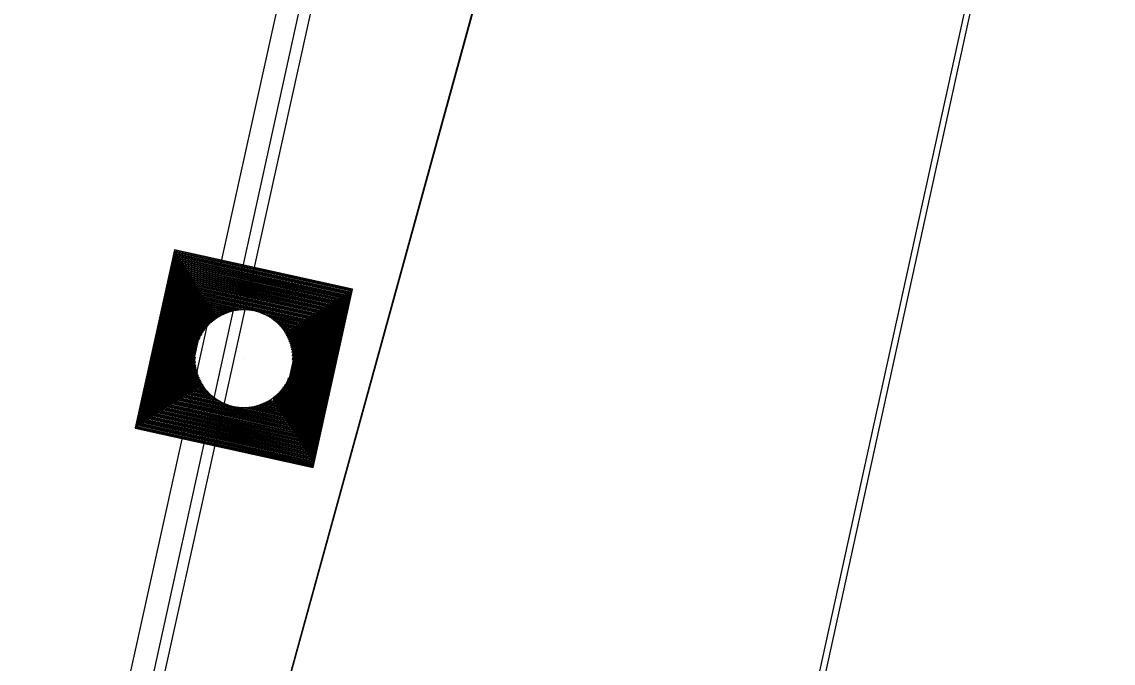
# Model space of a CAD drawing. Extents: x 14104283 to 14120882, y 8635219 to 8671666.
# Drawn here: x 14107639.55 to 14107679.84, y 8638327.72 to 8638351.42 of the extents above; entities that cross this region are included whole.
import ezdxf

# ---------------------------------------------------------------- set-up
doc = ezdxf.new("R2010")
doc.units = 0
for name, color, linetype in [('Default', 7, 'Continuous'), ('dsnCellElements', 7, 'Continuous'), ('dsnNonPlotable', 7, 'Continuous'), ('dsnPaintExistingDoubleCenterYellow', 7, 'Continuous'), ('dsnPaintExistingEdgeLineRightWhite', 7, 'Continuous'), ('dsnStdLabel', 7, 'Continuous'), ('dsnTapeExistingChannelizingLaneYellow', 7, 'Continuous')]:
    doc.layers.add(name, color=color, linetype=linetype)

msp = doc.modelspace()

# ---------------------------------------------------------------- linework, layer by layer
at = {"layer": 'Default'}
msp.add_line((14107707.571, 8638617.247), (14107624.545, 8638241.306), dxfattribs=at)
for points in [[(14107649.225, 8638236.009), (14107625.784, 8638241.158), (14107690.68, 8638477.29), (14107720.435, 8638614.092), (14107731.396, 8638611.426)], [(14107392.916, 8637186.73), (14107369.481, 8637191.905), (14107655.088, 8638485.136), (14107678.523, 8638479.961)]]:
    msp.add_lwpolyline(points, close=True, dxfattribs=at)
at = {"layer": 'dsnCellElements'}
msp.add_circle((14107647.749, 8638338.97), 1.815, dxfattribs=at)
at = {"layer": 'dsnNonPlotable'}
msp.add_line((14107647.728, 8638338.975), (14107647.727, 8638338.971), dxfattribs=at)
at = {"layer": 'dsnPaintExistingDoubleCenterYellow'}
msp.add_line((14107435.782, 8637377.61), (14107677.97, 8638480.082), dxfattribs=at)
at = {"layer": 'dsnPaintExistingEdgeLineRightWhite'}
msp.add_line((14107468.786, 8637415.993), (14107828.524, 8639053.566), dxfattribs=at)
at = {"layer": 'dsnStdLabel'}
for points in [[(14107650.313, 8638334.954), (14107651.766, 8638341.533), (14107645.186, 8638342.986), (14107643.733, 8638336.407), (14107650.313, 8638334.954)], [(14107650.309, 8638334.954), (14107651.761, 8638341.53), (14107645.189, 8638342.982), (14107643.737, 8638336.41), (14107650.313, 8638334.957)], [(14107650.305, 8638334.955), (14107651.757, 8638341.528), (14107645.192, 8638342.978), (14107643.742, 8638336.412), (14107650.314, 8638334.961)], [(14107650.303, 8638335.112), (14107651.714, 8638341.5), (14107645.219, 8638342.934), (14107643.785, 8638336.44), (14107650.322, 8638334.996)], [(14107650.275, 8638335.155), (14107651.671, 8638341.472), (14107645.247, 8638342.891), (14107643.828, 8638336.468), (14107650.33, 8638335.032)], [(14107650.248, 8638335.198), (14107651.627, 8638341.445), (14107645.274, 8638342.848), (14107643.871, 8638336.495), (14107650.338, 8638335.067)], [(14107650.22, 8638335.242), (14107651.584, 8638341.417), (14107645.302, 8638342.805), (14107643.915, 8638336.523), (14107650.303, 8638335.112)], [(14107650.192, 8638335.285), (14107651.541, 8638341.39), (14107645.33, 8638342.761), (14107643.958, 8638336.55), (14107650.275, 8638335.155)], [(14107650.165, 8638335.328), (14107651.497, 8638341.362), (14107645.357, 8638342.718), (14107644.001, 8638336.578), (14107650.248, 8638335.198)], [(14107650.137, 8638335.371), (14107651.454, 8638341.334), (14107645.385, 8638342.675), (14107644.045, 8638336.606), (14107650.22, 8638335.242)], [(14107650.11, 8638335.415), (14107651.411, 8638341.307), (14107645.413, 8638342.632), (14107644.088, 8638336.633), (14107650.192, 8638335.285)], [(14107650.082, 8638335.458), (14107651.368, 8638341.279), (14107645.44, 8638342.588), (14107644.131, 8638336.661), (14107650.165, 8638335.328)], [(14107650.054, 8638335.501), (14107651.324, 8638341.252), (14107645.468, 8638342.545), (14107644.174, 8638336.688), (14107650.137, 8638335.371)], [(14107650.027, 8638335.545), (14107651.281, 8638341.224), (14107645.495, 8638342.502), (14107644.218, 8638336.716), (14107650.11, 8638335.415)], [(14107649.999, 8638335.588), (14107651.238, 8638341.196), (14107645.523, 8638342.458), (14107644.261, 8638336.744), (14107650.082, 8638335.458)], [(14107649.971, 8638335.631), (14107651.195, 8638341.169), (14107645.551, 8638342.415), (14107644.304, 8638336.771), (14107650.054, 8638335.501)], [(14107649.944, 8638335.674), (14107651.151, 8638341.141), (14107645.578, 8638342.372), (14107644.347, 8638336.799), (14107650.027, 8638335.545)], [(14107649.916, 8638335.718), (14107651.108, 8638341.113), (14107645.606, 8638342.329), (14107644.391, 8638336.827), (14107649.999, 8638335.588)], [(14107649.889, 8638335.761), (14107651.065, 8638341.086), (14107645.634, 8638342.285), (14107644.434, 8638336.854), (14107649.971, 8638335.631)], [(14107649.861, 8638335.804), (14107651.021, 8638341.058), (14107645.661, 8638342.242), (14107644.477, 8638336.882), (14107649.944, 8638335.674)], [(14107649.833, 8638335.848), (14107650.978, 8638341.031), (14107645.689, 8638342.199), (14107644.521, 8638336.909), (14107649.916, 8638335.718)], [(14107649.806, 8638335.891), (14107650.935, 8638341.003), (14107645.716, 8638342.155), (14107644.564, 8638336.937), (14107649.889, 8638335.761)], [(14107649.778, 8638335.934), (14107650.892, 8638340.975), (14107645.744, 8638342.112), (14107644.607, 8638336.965), (14107649.861, 8638335.804)], [(14107649.751, 8638335.977), (14107650.848, 8638340.948), (14107645.772, 8638342.069), (14107644.65, 8638336.992), (14107649.833, 8638335.848)], [(14107649.723, 8638336.021), (14107650.805, 8638340.92), (14107645.799, 8638342.026), (14107644.694, 8638337.02), (14107649.806, 8638335.891)], [(14107649.695, 8638336.064), (14107650.762, 8638340.892), (14107645.827, 8638341.982), (14107644.737, 8638337.047), (14107649.778, 8638335.934)], [(14107649.668, 8638336.107), (14107650.718, 8638340.865), (14107645.854, 8638341.939), (14107644.78, 8638337.075), (14107649.751, 8638335.977)], [(14107649.64, 8638336.15), (14107650.675, 8638340.837), (14107645.882, 8638341.896), (14107644.823, 8638337.103), (14107649.723, 8638336.021)], [(14107649.612, 8638336.194), (14107650.632, 8638340.81), (14107645.91, 8638341.853), (14107644.867, 8638337.13), (14107649.695, 8638336.064)], [(14107649.585, 8638336.237), (14107650.589, 8638340.782), (14107645.937, 8638341.809), (14107644.91, 8638337.158), (14107649.668, 8638336.107)], [(14107649.557, 8638336.28), (14107650.545, 8638340.754), (14107645.965, 8638341.766), (14107644.953, 8638337.186), (14107649.64, 8638336.15)], [(14107649.53, 8638336.324), (14107650.502, 8638340.727), (14107645.993, 8638341.723), (14107644.997, 8638337.213), (14107649.612, 8638336.194)], [(14107649.502, 8638336.367), (14107650.459, 8638340.699), (14107646.02, 8638341.679), (14107645.04, 8638337.241), (14107649.585, 8638336.237)], [(14107649.474, 8638336.41), (14107650.416, 8638340.672), (14107646.048, 8638341.636), (14107645.083, 8638337.268), (14107649.557, 8638336.28)], [(14107649.447, 8638336.453), (14107650.372, 8638340.644), (14107646.075, 8638341.593), (14107645.126, 8638337.296), (14107649.53, 8638336.324)], [(14107649.419, 8638336.497), (14107650.329, 8638340.616), (14107646.103, 8638341.55), (14107645.17, 8638337.324), (14107649.502, 8638336.367)], [(14107649.392, 8638336.54), (14107650.286, 8638340.589), (14107646.131, 8638341.506), (14107645.213, 8638337.351), (14107649.474, 8638336.41)], [(14107649.364, 8638336.583), (14107650.242, 8638340.561), (14107646.158, 8638341.463), (14107645.256, 8638337.379), (14107649.447, 8638336.453)], [(14107649.336, 8638336.626), (14107650.199, 8638340.533), (14107646.186, 8638341.42), (14107645.299, 8638337.406), (14107649.419, 8638336.497)], [(14107649.309, 8638336.67), (14107650.156, 8638340.506), (14107646.213, 8638341.377), (14107645.343, 8638337.434), (14107649.392, 8638336.54)], [(14107649.281, 8638336.713), (14107650.113, 8638340.478), (14107646.241, 8638341.333), (14107645.386, 8638337.462), (14107649.364, 8638336.583)], [(14107649.253, 8638336.756), (14107650.069, 8638340.451), (14107646.269, 8638341.29), (14107645.429, 8638337.489), (14107649.336, 8638336.626)], [(14107649.226, 8638336.8), (14107650.026, 8638340.423), (14107646.296, 8638341.247), (14107645.473, 8638337.517), (14107649.309, 8638336.67)], [(14107649.198, 8638336.843), (14107649.983, 8638340.395), (14107646.324, 8638341.203), (14107645.516, 8638337.545), (14107649.281, 8638336.713)], [(14107649.171, 8638336.886), (14107649.94, 8638340.368), (14107646.352, 8638341.16), (14107645.559, 8638337.572), (14107649.253, 8638336.756)], [(14107649.143, 8638336.929), (14107649.896, 8638340.34), (14107646.379, 8638341.117), (14107645.602, 8638337.6), (14107649.226, 8638336.8)], [(14107647.799, 8638340.766), (14107646.407, 8638341.074), (14107646.099, 8638339.681)], [(14107647.642, 8638340.764), (14107646.434, 8638341.03), (14107646.168, 8638339.823)], [(14107647.524, 8638340.753), (14107646.462, 8638340.987), (14107646.228, 8638339.925)], [(14107647.425, 8638340.737), (14107646.49, 8638340.944), (14107646.283, 8638340.009)], [(14107647.338, 8638340.719), (14107646.517, 8638340.901), (14107646.336, 8638340.079)], [(14107647.261, 8638340.699), (14107646.545, 8638340.857), (14107646.387, 8638340.141)], [(14107647.19, 8638340.678), (14107646.572, 8638340.814), (14107646.436, 8638340.196)], [(14107647.125, 8638340.655), (14107646.6, 8638340.771), (14107646.484, 8638340.246)], [(14107647.064, 8638340.631), (14107646.628, 8638340.727), (14107646.531, 8638340.291)], [(14107647.007, 8638340.606), (14107646.655, 8638340.684), (14107646.578, 8638340.332)], [(14107646.954, 8638340.581), (14107646.683, 8638340.641), (14107646.623, 8638340.37)], [(14107646.903, 8638340.555), (14107646.711, 8638340.598), (14107646.668, 8638340.405)], [(14107649.545, 8638338.92), (14107649.853, 8638340.313), (14107648.461, 8638340.62)], [(14107646.855, 8638340.529), (14107646.738, 8638340.554), (14107646.712, 8638340.437)], [(14107646.809, 8638340.501), (14107646.766, 8638340.511), (14107646.756, 8638340.467)], [(14107649.543, 8638339.077), (14107649.81, 8638340.285), (14107648.602, 8638340.552)], [(14107649.532, 8638339.196), (14107649.766, 8638340.257), (14107648.705, 8638340.492)], [(14107649.517, 8638339.294), (14107649.723, 8638340.23), (14107648.788, 8638340.436)], [(14107649.499, 8638339.381), (14107649.68, 8638340.202), (14107648.859, 8638340.383)], [(14107649.479, 8638339.458), (14107649.637, 8638340.174), (14107648.921, 8638340.333)], [(14107649.457, 8638339.529), (14107649.593, 8638340.147), (14107648.976, 8638340.283)], [(14107649.434, 8638339.594), (14107649.55, 8638340.119), (14107649.025, 8638340.235)], [(14107649.41, 8638339.655), (14107649.507, 8638340.092), (14107649.07, 8638340.188)], [(14107649.386, 8638339.712), (14107649.464, 8638340.064), (14107649.112, 8638340.142)], [(14107649.36, 8638339.766), (14107649.42, 8638340.036), (14107649.149, 8638340.096)], [(14107649.334, 8638339.816), (14107649.377, 8638340.009), (14107649.184, 8638340.051)], [(14107649.308, 8638339.864), (14107649.334, 8638339.981), (14107649.217, 8638340.007)], [(14107649.281, 8638339.91), (14107649.29, 8638339.953), (14107649.247, 8638339.963)], [(14107645.953, 8638339.02), (14107645.646, 8638337.627), (14107647.038, 8638337.32)], [(14107645.956, 8638338.863), (14107645.689, 8638337.655), (14107646.897, 8638337.388)], [(14107645.967, 8638338.744), (14107645.732, 8638337.683), (14107646.794, 8638337.448)], [(14107645.982, 8638338.645), (14107645.775, 8638337.71), (14107646.711, 8638337.504)], [(14107646, 8638338.559), (14107645.819, 8638337.738), (14107646.64, 8638337.557)], [(14107646.02, 8638338.481), (14107645.862, 8638337.766), (14107646.578, 8638337.607)], [(14107646.042, 8638338.411), (14107645.905, 8638337.793), (14107646.523, 8638337.657)], [(14107646.064, 8638338.346), (14107645.949, 8638337.821), (14107646.473, 8638337.705)], [(14107646.088, 8638338.285), (14107645.992, 8638337.848), (14107646.428, 8638337.752)], [(14107646.113, 8638338.228), (14107646.035, 8638337.876), (14107646.387, 8638337.798)], [(14107646.138, 8638338.174), (14107646.078, 8638337.904), (14107646.349, 8638337.844)], [(14107649.115, 8638336.973), (14107649.399, 8638338.259)], [(14107646.164, 8638338.124), (14107646.122, 8638337.931), (14107646.314, 8638337.889)], [(14107646.191, 8638338.076), (14107646.165, 8638337.959), (14107646.282, 8638337.933)], [(14107646.218, 8638338.03), (14107646.208, 8638337.986), (14107646.252, 8638337.977)], [(14107648.977, 8638337.189), (14107649.112, 8638337.799)], [(14107649.005, 8638337.146), (14107649.163, 8638337.861)], [(14107649.033, 8638337.102), (14107649.216, 8638337.931)], [(14107649.06, 8638337.059), (14107649.271, 8638338.015)], [(14107649.088, 8638337.016), (14107649.331, 8638338.117)], [(14107648.596, 8638337.385), (14107648.894, 8638337.319)], [(14107648.644, 8638337.411), (14107648.867, 8638337.362)], [(14107648.689, 8638337.439), (14107648.839, 8638337.405)], [(14107648.839, 8638337.405), (14107648.876, 8638337.57)], [(14107648.867, 8638337.362), (14107648.921, 8638337.608)], [(14107648.894, 8638337.319), (14107648.967, 8638337.649)], [(14107648.922, 8638337.276), (14107649.014, 8638337.694)], [(14107648.95, 8638337.232), (14107649.063, 8638337.744)], [(14107647.7, 8638337.174), (14107649.198, 8638336.843)], [(14107647.856, 8638337.176), (14107649.171, 8638336.886)], [(14107647.975, 8638337.187), (14107649.143, 8638336.929)], [(14107648.074, 8638337.203), (14107649.115, 8638336.973)], [(14107648.16, 8638337.221), (14107649.088, 8638337.016)], [(14107648.238, 8638337.241), (14107649.06, 8638337.059)], [(14107648.309, 8638337.262), (14107649.033, 8638337.102)], [(14107648.374, 8638337.285), (14107649.005, 8638337.146)], [(14107648.435, 8638337.309), (14107648.977, 8638337.189)], [(14107648.491, 8638337.334), (14107648.95, 8638337.232)], [(14107648.545, 8638337.359), (14107648.922, 8638337.276)]]:
    msp.add_lwpolyline(points, dxfattribs=at)
at = {"layer": 'dsnTapeExistingChannelizingLaneYellow'}
msp.add_line((14107690.68, 8638477.29), (14107625.689, 8638240.725), dxfattribs=at)

doc.saveas('drawing.dxf')
